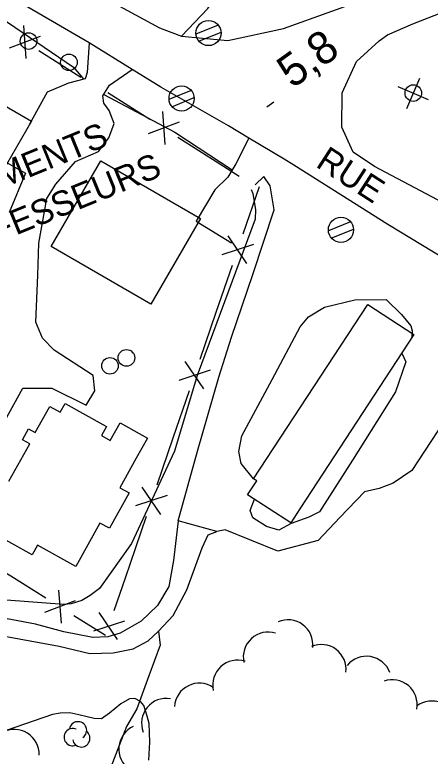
# Model space of a CAD drawing. Extents: x 362852 to 366875, y 5563573 to 5566479.
# Drawn here: x 363726 to 363776, y 5564784.8 to 5564874.2 of the extents above; entities that cross this region are included whole.
import ezdxf

# ---------------------------------------------------------------- set-up
doc = ezdxf.new("R2010")
doc.units = 0
for name, color, linetype in [('Niveau 19', 7, 'Continuous'), ('Niveau 2', 7, 'Continuous'), ('Niveau 21', 7, 'Continuous'), ('Niveau 22', 7, 'Continuous'), ('Niveau 3', 7, 'Continuous'), ('Niveau 31', 7, 'Continuous'), ('Niveau 36', 7, 'Continuous'), ('Niveau 37', 7, 'Continuous'), ('Niveau 44', 7, 'Continuous')]:
    doc.layers.add(name, color=color, linetype=linetype)

msp = doc.modelspace()

# ---------------------------------------------------------------- linework, layer by layer
at = {"layer": 'Niveau 19'}
for points in [[(363734.92, 5564870.83), (363734.7, 5564867.25), (363734.47, 5564866.47), (363732.43, 5564865.97), (363729.88, 5564864.87), (363727.71, 5564860.91)], [(363723.21, 5564822.48), (363726.94, 5564829.18), (363730.43, 5564829.18), (363734.56, 5564827.13), (363735.61, 5564828.84), (363735.41, 5564830.69), (363730.73, 5564833.76), (363729.33, 5564835.19), (363728.53, 5564837.15), (363728.77, 5564842.8), (363728.88, 5564846.65), (363729.84, 5564852.04), (363730.94, 5564853.78), (363733.31, 5564856.5), (363736.05, 5564857.73), (363737.31, 5564859.37), (363737.97, 5564861.11), (363737.33, 5564862.67), (363736.72, 5564863.55), (363736.6, 5564864.44), (363737.39, 5564865.71), (363740.14, 5564867.61)], [(363754.18, 5564859.32), (363752.62, 5564856.21), (363751.64, 5564854.63), (363750.09, 5564853.09), (363747.83, 5564849.33), (363752.08, 5564846.71)], [(363725.06, 5564856.34), (363727.28, 5564855.11), (363725.31, 5564850.35)], [(363745.68, 5564813.2), (363747.98, 5564821.59), (363750.56, 5564830.49), (363752.08, 5564835.31), (363754.65, 5564842.88), (363757.24, 5564850.7), (363756.76, 5564853.56), (363755.97, 5564854.72), (363754.95, 5564853.7)], [(363754.75, 5564818.23), (363753.27, 5564820.09), (363752.99, 5564821.54), (363753.33, 5564823.43), (363756.97, 5564830.21), (363760.35, 5564836.57), (363761.35, 5564837.79), (363763.3, 5564838.96), (363766.93, 5564839.83), (363770.71, 5564839.87), (363772.57, 5564838.06), (363773.69, 5564836.7), (363773.87, 5564836.09), (363773.82, 5564835.25)], [(363793.2, 5564835.27), (363792.85, 5564834.78), (363788.4, 5564832.72), (363785.05, 5564831.48), (363781.53, 5564829.72), (363779.25, 5564827.53), (363773.8, 5564819.25), (363771.56, 5564817.71), (363769.88, 5564817.08), (363768.12, 5564816.67), (363765.15, 5564813.58), (363762.54, 5564810.82), (363757.66, 5564809.52), (363751.31, 5564812.09), (363750.33, 5564811.89), (363745.68, 5564813.2)], [(363772.6, 5564833.39), (363773.1, 5564832.36), (363771.84, 5564828.73), (363766.68, 5564820.51), (363762.68, 5564814.28), (363761.39, 5564813.63), (363759.27, 5564812.88), (363757.81, 5564812.04), (363756.32, 5564812.48), (363754.64, 5564813.54), (363754.34, 5564814.42), (363754.86, 5564815.79)], [(363745.68, 5564813.2), (363745.12, 5564808.41), (363744.55, 5564805.25), (363743.19, 5564802.96), (363741.2, 5564801.08), (363738.68, 5564799.65), (363737.18, 5564799.21), (363735.37, 5564799.1), (363731.88, 5564799.81), (363728.47, 5564800.71), (363723.52, 5564801.64)], [(363724.04, 5564799.4), (363731.34, 5564798.09), (363735.01, 5564797.17), (363737.84, 5564797.25), (363740.25, 5564797.76), (363742.03, 5564798.7), (363743.3, 5564799.86), (363745.07, 5564801.77), (363746.72, 5564804.88), (363748.55, 5564809.93), (363749.26, 5564811.49), (363750.33, 5564811.89)]]:
    msp.add_lwpolyline(points, dxfattribs=at)
at = {"layer": 'Niveau 2'}
for points in [[(363722.86, 5564877.916), (363722.8, 5564877.82), (363722.54, 5564877.08), (363722.63, 5564875.99), (363722.86, 5564875.28), (363724.19, 5564873.9), (363733.04, 5564867.89), (363733.92, 5564866.82), (363734.255, 5564866.417)], [(363736.699, 5564864.6), (363745.28, 5564860.06), (363752.18, 5564855.501)], [(363754.445, 5564853.137), (363754.66, 5564852.67), (363754.98, 5564850.68), (363754.94, 5564849.54), (363747.95, 5564830.7), (363745.24, 5564821.57), (363740.04, 5564810.45), (363736.2, 5564805.03), (363735.06, 5564804.17), (363734.06, 5564803.57), (363732.79, 5564803.16), (363731.89, 5564803.09), (363724.98, 5564803.63), (363723.2, 5564804), (363721.74, 5564804.64), (363719.56, 5564805.66), (363717.5, 5564807.3), (363716.61, 5564808.55), (363715.32, 5564810.57), (363714.41, 5564812.44), (363713.81, 5564814.62), (363713.57, 5564816.52), (363713.695, 5564817.434)], [(363739.79, 5564791.73), (363738.74, 5564791.11), (363737.39, 5564789.98), (363736.42, 5564789.32), (363735.54, 5564789.33), (363734.7, 5564789.54), (363733.71, 5564789.81), (363732.62, 5564790.04), (363731.45, 5564789.99), (363730.51, 5564789.84), (363726.09, 5564788.3), (363725.06, 5564787.93)], [(363742.14, 5564784.34), (363742.23, 5564786.5), (363742.17, 5564788.73), (363741.92, 5564789.63), (363741.51, 5564790.9), (363741.11, 5564791.41), (363740.46, 5564791.77), (363739.79, 5564791.73)]]:
    msp.add_lwpolyline(points, dxfattribs=at)
at = {"layer": 'Niveau 21'}
for points in [[(363730.37, 5564879.76), (363730.87, 5564879.46), (363743.42, 5564872.61), (363746.06, 5564871.63), (363751.63, 5564871.11), (363758.34, 5564872.55), (363770.01, 5564876.77), (363779.87, 5564880.85), (363790.91, 5564885.56), (363797.45, 5564888.31), (363803.49, 5564890.89), (363814.67, 5564896.03), (363817.73, 5564897.39), (363825.19, 5564900.26), (363827.63, 5564901.2), (363839.52, 5564906.57), (363848.48, 5564910.23), (363859.24, 5564914.7), (363860.37, 5564915.19), (363865.54, 5564917.44), (363870.87, 5564919.76), (363881.25, 5564924.26)], [(363773.94, 5564873.09), (363788.1, 5564878.69), (363797.88, 5564883.08), (363799.74, 5564883.92), (363810.4, 5564888.46), (363819.4, 5564891.92), (363828.93, 5564895.76), (363838.02, 5564899.4), (363846.78, 5564903.12), (363853.98, 5564906.36), (363862.73, 5564910.13), (363873.15, 5564914.32), (363880.36, 5564917.27)], [(363874.78, 5564785.26), (363865.85, 5564790.51), (363857.02, 5564795.93), (363847.76, 5564801.66), (363839.29, 5564806.97), (363828.47, 5564813.62), (363816.4, 5564820.89), (363810.35, 5564824.53), (363803.69, 5564828.54), (363802.82, 5564829.1), (363795.47, 5564833.85), (363793.2, 5564835.27), (363783.27, 5564841.45), (363770.93, 5564848.93), (363759.59, 5564856.06), (363758.42, 5564856.77), (363754.18, 5564859.32), (363751.74, 5564860.79), (363743.59, 5564865.48), (363740.14, 5564867.61), (363734.92, 5564870.83), (363727.56, 5564875.13), (363721.47, 5564878.74)], [(363779.73, 5564850.4), (363769.33, 5564855.89), (363766.74, 5564857.64), (363765.39, 5564860.64), (363765.44, 5564864.78), (363767.14, 5564868.56), (363769.86, 5564871.05), (363770.87, 5564871.77), (363773.94, 5564873.09)]]:
    msp.add_lwpolyline(points, dxfattribs=at)
at = {"layer": 'Niveau 22'}
for points in [[(363746.06, 5564871.63), (363749.25, 5564874.96), (363752.94, 5564880.87), (363755.77, 5564885.69), (363759, 5564889.85), (363759.65, 5564890.86), (363760.32, 5564894.24), (363760.34, 5564897.51), (363759.38, 5564905.49), (363758.7, 5564912.94), (363758.61, 5564922.63), (363759.23, 5564928.74), (363759.37, 5564930.09), (363761.93, 5564936.64), (363763.53, 5564939.45), (363766.72, 5564945.04), (363771.86, 5564951.84), (363775.78, 5564956.56)], [(363743.3, 5564799.86), (363743.48, 5564798.2), (363742.12, 5564794.5), (363740.7, 5564790.51), (363739.43, 5564788.4), (363737.06, 5564782.23), (363737.01, 5564778.15), (363738.36, 5564772.52), (363740.19, 5564768.29), (363744.27, 5564759.92), (363750.71, 5564750.98), (363754.14, 5564746.35), (363754.52, 5564745.01), (363754.61, 5564743.6), (363754.13, 5564742.21), (363752.2, 5564740.4), (363749.63, 5564738.11)]]:
    msp.add_lwpolyline(points, dxfattribs=at)
at = {"layer": 'Niveau 3'}
msp.add_line((363756.33, 5564863.081), (363757.175, 5564863.688), dxfattribs=at)
at = {"layer": 'Niveau 31'}
for points in [[(363721.94, 5564850.94), (363709.85, 5564857.93), (363715.9, 5564868.38), (363727.99, 5564861.39), (363721.94, 5564850.94)], [(363736.35, 5564856.59), (363748.35, 5564849.64), (363742.35, 5564839.29), (363730.35, 5564846.24), (363736.35, 5564856.59)], [(363754.75, 5564818.23), (363768.52, 5564839.28), (363774.07, 5564835.64), (363760.32, 5564814.61), (363759.22, 5564812.93), (363754.03, 5564816.33), (363755.12, 5564817.99), (363754.75, 5564818.23)], [(363725.26, 5564817.95), (363727.79, 5564822.46), (363726.91, 5564822.95), (363727.65, 5564824.28), (363728.45, 5564823.83), (363730.2, 5564826.96), (363731.45, 5564826.27), (363732.05, 5564827.34), (363736.57, 5564824.81), (363737.02, 5564824.56), (363736.41, 5564823.48), (363737.48, 5564822.88), (363738.66, 5564825), (363741.97, 5564823.16), (363740.61, 5564820.72), (363738.62, 5564817.16), (363739.74, 5564816.54), (363737.37, 5564812.28), (363736.24, 5564812.91)], [(363736.24, 5564812.91), (363733.32, 5564807.69), (363728.73, 5564810.26), (363728.07, 5564809.08), (363723.15, 5564811.83)]]:
    msp.add_lwpolyline(points, dxfattribs=at)
at = {"layer": 'Niveau 36'}
for p, q in [((363750.483, 5564872.96), (363747.796, 5564871.87)), ((363748.142, 5564871.017), (363750.829, 5564872.108)), ((363773.221, 5564862.899), (363774.773, 5564866.572)), ((363747.233, 5564865.06), (363744.546, 5564863.97)), ((363775.834, 5564863.959), (363772.16, 5564865.512)), ((363744.892, 5564863.117), (363747.579, 5564864.208)), ((363766.443, 5564849.22), (363763.756, 5564848.13)), ((363764.102, 5564847.277), (363766.789, 5564848.368))]:
    msp.add_line(p, q, dxfattribs=at)
for centre, radius in [((363749.315, 5564871.996), 1.518), ((363727.644, 5564871.026), 1), ((363732.505, 5564868.465), 1), ((363746.076, 5564864.1), 1.518), ((363773.992, 5564864.762), 1), ((363765.278, 5564848.272), 1.518), ((363739.433, 5564832.831), 1), ((363737.449, 5564831.876), 1)]:
    msp.add_circle(centre, radius, dxfattribs=at)
at = {"layer": 'Niveau 37'}
for p, q in [((363727.36, 5564868.93), (363727.05, 5564872.92)), ((363725.33, 5564870.22), (363729.08, 5564871.63)), ((363733.95, 5564866.63), (363728.89, 5564869.85)), ((363737.18, 5564864.84), (363742.24, 5564861.61)), ((363743.77, 5564862.53), (363744.07, 5564858.54)), ((363745.79, 5564861.24), (363742.05, 5564859.83)), ((363745.61, 5564859.46), (363750.67, 5564856.23)), ((363750.67, 5564856.23), (363753.02, 5564854.73)), ((363755.41, 5564853.44), (363753.47, 5564847.76)), ((363753.94, 5564844.22), (363751.69, 5564847.53)), ((363754.72, 5564846.49), (363750.91, 5564845.26)), ((363752.17, 5564843.98), (363750.22, 5564838.3)), ((363750.22, 5564838.3), (363748.28, 5564832.63)), ((363748.75, 5564829.09), (363746.5, 5564832.39)), ((363749.53, 5564831.36), (363745.73, 5564830.12)), ((363746.98, 5564828.84), (363745.03, 5564823.17)), ((363743.56, 5564813.96), (363741.31, 5564817.26)), ((363744.34, 5564816.23), (363740.53, 5564814.99)), ((363741.79, 5564813.71), (363739.86, 5564808.03)), ((363731.24, 5564804.83), (363731.57, 5564800.84)), ((363733.27, 5564803.55), (363729.54, 5564802.12)), ((363733.1, 5564801.77), (363736.91, 5564799.38)), ((363738.347, 5564798.89), (363736.148, 5564802.114)), ((363739.177, 5564801.081), (363735.465, 5564799.873))]:
    msp.add_line(p, q, dxfattribs=at)
for points in [[(363745.03, 5564823.17), (363743.72, 5564819.37), (363743.08, 5564817.5)], [(363739.86, 5564808.03), (363739.26, 5564806.27), (363737.92, 5564802.35)], [(363724.63, 5564807.08), (363725.5, 5564806.55), (363729.72, 5564803.9)]]:
    msp.add_lwpolyline(points, dxfattribs=at)
at = {"layer": 'Niveau 44'}
for centre, radius, start, end in [((363758.889, 5564798.249), 3, 353.40316, 113.38111), ((363756.509, 5564796.773), 3, 72.58661, 192.56456), ((363762.902, 5564795.267), 3, 353.40316, 113.38111), ((363752.827, 5564793.391), 3, 72.58661, 192.56456), ((363768.348, 5564793.853), 3, 20.60126, 140.5792), ((363748.214, 5564790.61), 3, 56.16378, 176.14172), ((363771.454, 5564791.033), 3, 349.3497, 109.32764), ((363744.251, 5564788.778), 3, 80.87106, 200.84901), ((363776.206, 5564788.458), 3, 6.65479, 126.63273), ((363732.957, 5564787.101), 1.046, 66.20537, 291.89396), ((363733.594, 5564787.924), 1.046, 304.35917, 171.81625), ((363741.509, 5564785.673), 3, 114.67995, 234.65789), ((363725.915, 5564785.034), 3, 357.99059, 117.96854), ((363733.988, 5564786.955), 1.046, 189.02686, 51.71122)]:
    msp.add_arc(centre, radius, start, end, dxfattribs=at)

# ---------------------------------------------------------------- texts
at = {"layer": 'Niveau 21'}
msp.add_text('RUE', height=3, rotation=327.12862, dxfattribs=at).set_placement((363762.11, 5564855.96))
at = {"layer": 'Niveau 3'}
msp.add_text('5,8  ', height=3.93, rotation=35.7309, dxfattribs=at).set_placement((363759.42, 5564865.23))
at = {"layer": 'Niveau 31'}
for s, p in [('LOGEMENTS', (363714.13, 5564849)), ('DE PROFESSEURS', (363709.61, 5564840.84))]:
    msp.add_text(s, height=3, rotation=22.22866, dxfattribs=at).set_placement(p)

doc.saveas('drawing.dxf')
